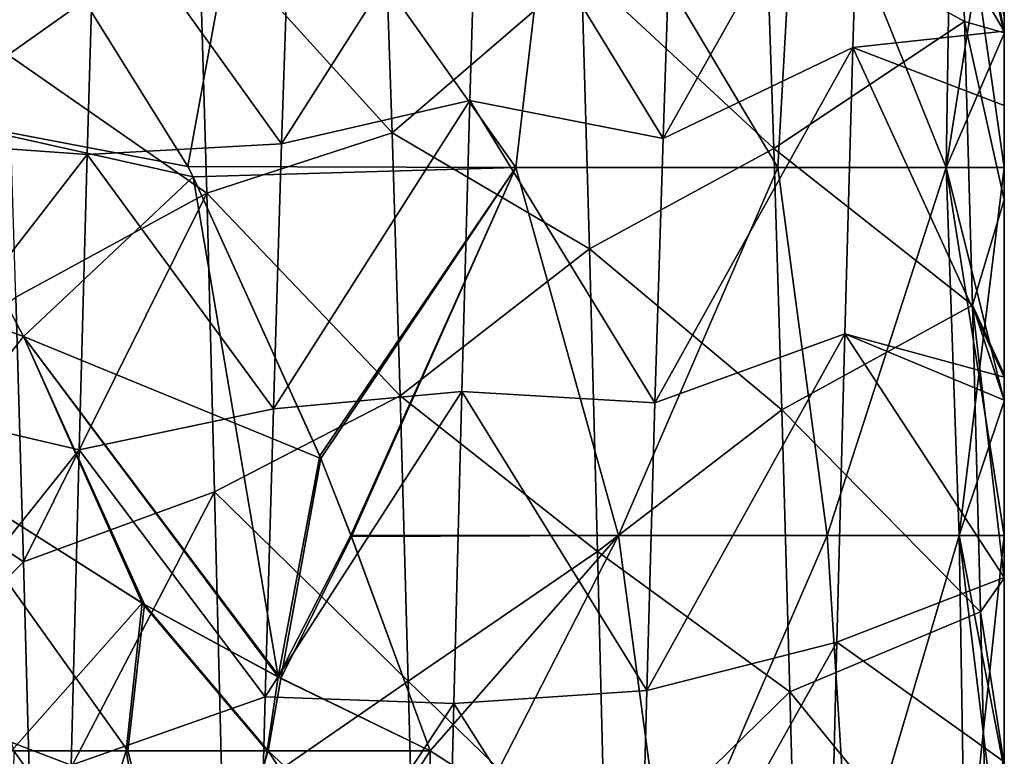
# Model space of a CAD drawing. Header units: inches. Extents: x -4.75 to 4.5, y 0 to 1.88.
# Tile 453 of 462: x 4.28 to 4.5, y 1.12 to 1.28. Entities that reach past the tile are written whole.
import ezdxf

# ---------------------------------------------------------------- set-up
doc = ezdxf.new("R2010")
doc.units = ezdxf.units.IN
doc.header["$LTSCALE"] = 101.851852
doc.header["$MEASUREMENT"] = 0
for name, color, linetype in [('111', 7, 'CONTINUOUS'), ('124', 7, 'CONTINUOUS'), ('135', 7, 'CONTINUOUS'), ('136', 7, 'CONTINUOUS'), ('142', 7, 'CONTINUOUS'), ('143', 7, 'CONTINUOUS'), ('3', 7, 'CONTINUOUS'), ('36', 7, 'CONTINUOUS'), ('37', 7, 'CONTINUOUS'), ('59', 7, 'CONTINUOUS'), ('60', 7, 'CONTINUOUS'), ('78', 7, 'CONTINUOUS'), ('79', 7, 'CONTINUOUS'), ('81', 7, 'CONTINUOUS')]:
    doc.layers.add(name, color=color, linetype=linetype)

msp = doc.modelspace()

# ---------------------------------------------------------------- linework, layer by layer
at = {"layer": '111', "color": 13, "linetype": 'Continuous', "true_color": 0xd67263}
for points in [[(4.28258, 1.125, 1.30648), (4.30746, 1.125, 1.2714), (4.2628, 1.1875, 1.30754), (4.28258, 1.125, 1.30648)], [(4.2628, 1.1875, 1.30754), (4.30746, 1.125, 1.2714), (4.31107, 1.15686, 1.26107), (4.2628, 1.1875, 1.30754)], [(4.30746, 1.125, 1.2714), (4.33796, 1.125, 1.24112), (4.31107, 1.15686, 1.26107), (4.30746, 1.125, 1.2714)], [(4.31107, 1.15686, 1.26107), (4.33796, 1.125, 1.24112), (4.34075, 1.14079, 1.23754), (4.31107, 1.15686, 1.26107)], [(4.33796, 1.125, 1.24112), (4.3732, 1.125, 1.21651), (4.34075, 1.14079, 1.23754), (4.33796, 1.125, 1.24112)]]:
    msp.add_3dface(points, dxfattribs=at)
at = {"layer": '124', "color": 13, "linetype": 'Continuous', "true_color": 0xd67263}
for points in [[(4.28212, 1.125, -1.30727), (4.2628, 1.1875, -1.30754), (4.31057, 1.15714, -1.2615), (4.28212, 1.125, -1.30727)], [(4.30708, 1.125, -1.27184), (4.28212, 1.125, -1.30727), (4.31057, 1.15714, -1.2615), (4.30708, 1.125, -1.27184)], [(4.33777, 1.125, -1.24127), (4.30708, 1.125, -1.27184), (4.31057, 1.15714, -1.2615), (4.33777, 1.125, -1.24127)], [(4.34012, 1.14111, -1.23799), (4.33777, 1.125, -1.24127), (4.31057, 1.15714, -1.2615), (4.34012, 1.14111, -1.23799)], [(4.3732, 1.125, -1.21651), (4.33777, 1.125, -1.24127), (4.34012, 1.14111, -1.23799), (4.3732, 1.125, -1.21651)]]:
    msp.add_3dface(points, dxfattribs=at)
at = {"layer": '135', "color": 13, "linetype": 'Continuous', "true_color": 0xd67263}
for points in [[(4.32162, 1.25, -1.23898), (4.34012, 1.14111, -1.23799), (4.28472, 1.21521, -1.26361), (4.32162, 1.25, -1.23898)], [(4.32162, 1.25, -1.23898), (4.34922, 1.18923, -1.22868), (4.34012, 1.14111, -1.23799), (4.32162, 1.25, -1.23898)], [(4.31057, 1.15714, -1.2615), (4.2628, 1.1875, -1.30754), (4.28472, 1.21521, -1.26361), (4.31057, 1.15714, -1.2615)], [(4.34012, 1.14111, -1.23799), (4.31057, 1.15714, -1.2615), (4.28472, 1.21521, -1.26361), (4.34012, 1.14111, -1.23799)], [(4.34922, 1.18923, -1.22868), (4.35599, 1.17197, -1.22557), (4.34012, 1.14111, -1.23799), (4.34922, 1.18923, -1.22868)], [(4.35599, 1.17197, -1.22557), (4.3732, 1.125, -1.21651), (4.34012, 1.14111, -1.23799), (4.35599, 1.17197, -1.22557)]]:
    msp.add_3dface(points, dxfattribs=at)
at = {"layer": '136', "color": 13, "linetype": 'Continuous', "true_color": 0xd67263}
for points in [[(4.28977, 1.30154, -1.24652), (4.25903, 1.2639, -1.2623), (4.22102, 1.2933, -1.26458), (4.28977, 1.30154, -1.24652)], [(4.28977, 1.30154, -1.24652), (4.32045, 1.25225, -1.23933), (4.25903, 1.2639, -1.2623), (4.28977, 1.30154, -1.24652)], [(4.25903, 1.2639, -1.2623), (4.28472, 1.21521, -1.26361), (4.23686, 1.2329, -1.29575), (4.25903, 1.2639, -1.2623)], [(4.32045, 1.25225, -1.23933), (4.32162, 1.25, -1.23898), (4.25903, 1.2639, -1.2623), (4.32045, 1.25225, -1.23933)], [(4.32162, 1.25, -1.23898), (4.28472, 1.21521, -1.26361), (4.25903, 1.2639, -1.2623), (4.32162, 1.25, -1.23898)], [(4.28472, 1.21521, -1.26361), (4.2628, 1.1875, -1.30754), (4.23686, 1.2329, -1.29575), (4.28472, 1.21521, -1.26361)]]:
    msp.add_3dface(points, dxfattribs=at)
at = {"layer": '142', "color": 13, "linetype": 'Continuous', "true_color": 0xd67263}
for points in [[(4.34944, 1.18868, 1.22858), (4.32162, 1.25, 1.23898), (4.28472, 1.21521, 1.26361), (4.34944, 1.18868, 1.22858)], [(4.2628, 1.1875, 1.30754), (4.31107, 1.15686, 1.26107), (4.28472, 1.21521, 1.26361), (4.2628, 1.1875, 1.30754)], [(4.34075, 1.14079, 1.23754), (4.34944, 1.18868, 1.22858), (4.28472, 1.21521, 1.26361), (4.34075, 1.14079, 1.23754)], [(4.31107, 1.15686, 1.26107), (4.34075, 1.14079, 1.23754), (4.28472, 1.21521, 1.26361), (4.31107, 1.15686, 1.26107)], [(4.3561, 1.17166, 1.22551), (4.34944, 1.18868, 1.22858), (4.34075, 1.14079, 1.23754), (4.3561, 1.17166, 1.22551)], [(4.3732, 1.125, 1.21651), (4.3561, 1.17166, 1.22551), (4.34075, 1.14079, 1.23754), (4.3732, 1.125, 1.21651)]]:
    msp.add_3dface(points, dxfattribs=at)
at = {"layer": '143', "color": 13, "linetype": 'Continuous', "true_color": 0xd67263}
for points in [[(4.28979, 1.3015, 1.24652), (4.22102, 1.2933, 1.26458), (4.25904, 1.26392, 1.26229), (4.28979, 1.3015, 1.24652)], [(4.32046, 1.25224, 1.23933), (4.28979, 1.3015, 1.24652), (4.25904, 1.26392, 1.26229), (4.32046, 1.25224, 1.23933)], [(4.25904, 1.26392, 1.26229), (4.23687, 1.23291, 1.29574), (4.28472, 1.21521, 1.26361), (4.25904, 1.26392, 1.26229)], [(4.32162, 1.25, 1.23898), (4.32046, 1.25224, 1.23933), (4.25904, 1.26392, 1.26229), (4.32162, 1.25, 1.23898)], [(4.32162, 1.25, 1.23898), (4.25904, 1.26392, 1.26229), (4.28472, 1.21521, 1.26361), (4.32162, 1.25, 1.23898)], [(4.23687, 1.23291, 1.29574), (4.2628, 1.1875, 1.30754), (4.28472, 1.21521, 1.26361), (4.23687, 1.23291, 1.29574)]]:
    msp.add_3dface(points, dxfattribs=at)
at = {"layer": '3', "color": 13, "linetype": 'Continuous', "true_color": 0xd67263}
for points in [[(4.4982, 1.36128, -0.92026), (4.4982, 1.36128, -0.84052), (4.4982, 1.2812, -0.92015), (4.4982, 1.36128, -0.92026)], [(4.4982, 1.3321, -1), (4.4982, 1.36128, -0.92026), (4.4982, 1.2812, -1), (4.4982, 1.3321, -1)], [(4.4982, 1.2812, -1), (4.4982, 1.36128, -0.92026), (4.4982, 1.2812, -0.92015), (4.4982, 1.2812, -1)], [(4.4982, 1.36128, -0.84052), (4.4982, 1.36128, -0.76077), (4.4982, 1.2812, -0.84031), (4.4982, 1.36128, -0.84052)], [(4.4982, 1.2812, -0.92015), (4.4982, 1.36128, -0.84052), (4.4982, 1.2812, -0.84031), (4.4982, 1.2812, -0.92015)], [(4.4982, 1.36128, -0.76077), (4.4982, 1.36128, -0.68103), (4.4982, 1.2812, -0.76046), (4.4982, 1.36128, -0.76077)], [(4.4982, 1.2812, -0.84031), (4.4982, 1.36128, -0.76077), (4.4982, 1.2812, -0.76046), (4.4982, 1.2812, -0.84031)], [(4.4982, 1.36128, -0.68103), (4.4982, 1.36128, -0.60129), (4.4982, 1.2812, -0.68061), (4.4982, 1.36128, -0.68103)], [(4.4982, 1.2812, -0.76046), (4.4982, 1.36128, -0.68103), (4.4982, 1.2812, -0.68061), (4.4982, 1.2812, -0.76046)], [(4.4982, 1.36128, -0.60129), (4.4982, 1.36128, -0.52155), (4.4982, 1.2812, -0.60077), (4.4982, 1.36128, -0.60129)], [(4.4982, 1.2812, -0.68061), (4.4982, 1.36128, -0.60129), (4.4982, 1.2812, -0.60077), (4.4982, 1.2812, -0.68061)], [(4.4982, 1.36128, -0.52155), (4.4982, 1.36128, -0.4418), (4.4982, 1.2812, -0.52092), (4.4982, 1.36128, -0.52155)], [(4.4982, 1.2812, -0.60077), (4.4982, 1.36128, -0.52155), (4.4982, 1.2812, -0.52092), (4.4982, 1.2812, -0.60077)], [(4.4982, 1.36128, -0.4418), (4.4982, 1.36128, -0.36206), (4.4982, 1.2812, -0.44107), (4.4982, 1.36128, -0.4418)], [(4.4982, 1.2812, -0.52092), (4.4982, 1.36128, -0.4418), (4.4982, 1.2812, -0.44107), (4.4982, 1.2812, -0.52092)], [(4.4982, 1.36128, -0.36206), (4.4982, 1.36128, -0.28232), (4.4982, 1.2812, -0.36123), (4.4982, 1.36128, -0.36206)], [(4.4982, 1.2812, -0.44107), (4.4982, 1.36128, -0.36206), (4.4982, 1.2812, -0.36123), (4.4982, 1.2812, -0.44107)], [(4.4982, 1.2812, -0.36123), (4.4982, 1.36128, -0.28232), (4.4982, 1.28171, -0.2822), (4.4982, 1.2812, -0.36123)], [(4.4982, 1.28171, -0.2822), (4.4982, 1.36128, -0.28232), (4.4982, 1.3195, -0.24884), (4.4982, 1.28171, -0.2822)], [(4.4982, 1.36128, 0.63052), (4.4982, 1.36128, 0.70442), (4.4982, 1.2812, 0.63663), (4.4982, 1.36128, 0.63052)], [(4.4982, 1.28457, 0.5616), (4.4982, 1.36128, 0.63052), (4.4982, 1.28134, 0.56429), (4.4982, 1.28457, 0.5616)], [(4.4982, 1.28134, 0.56429), (4.4982, 1.36128, 0.63052), (4.4982, 1.2812, 0.63663), (4.4982, 1.28134, 0.56429)], [(4.4982, 1.36128, 0.70442), (4.4982, 1.36128, 0.77831), (4.4982, 1.2812, 0.70931), (4.4982, 1.36128, 0.70442)], [(4.4982, 1.2812, 0.63663), (4.4982, 1.36128, 0.70442), (4.4982, 1.2812, 0.70931), (4.4982, 1.2812, 0.63663)], [(4.4982, 1.36128, 0.77831), (4.4982, 1.36128, 0.85221), (4.4982, 1.2812, 0.78198), (4.4982, 1.36128, 0.77831)], [(4.4982, 1.2812, 0.70931), (4.4982, 1.36128, 0.77831), (4.4982, 1.2812, 0.78198), (4.4982, 1.2812, 0.70931)], [(4.4982, 1.36128, 0.85221), (4.4982, 1.36128, 0.9261), (4.4982, 1.2812, 0.85465), (4.4982, 1.36128, 0.85221)], [(4.4982, 1.2812, 0.78198), (4.4982, 1.36128, 0.85221), (4.4982, 1.2812, 0.85465), (4.4982, 1.2812, 0.78198)], [(4.4982, 1.36128, 0.9261), (4.4982, 1.36128, 1), (4.4982, 1.2812, 0.92733), (4.4982, 1.36128, 0.9261)], [(4.4982, 1.2812, 0.85465), (4.4982, 1.36128, 0.9261), (4.4982, 1.2812, 0.92733), (4.4982, 1.2812, 0.85465)], [(4.4982, 1.36128, 1), (4.4982, 1.3321, 1), (4.4982, 1.2812, 0.92733), (4.4982, 1.36128, 1)], [(4.4982, 1.2812, 0.92733), (4.4982, 1.3321, 1), (4.4982, 1.2812, 1), (4.4982, 1.2812, 0.92733)], [(4.4982, 1.2812, -0.36123), (4.4982, 1.28171, -0.2822), (4.4982, 1.2655, -0.29472), (4.4982, 1.2812, -0.36123)], [(4.4982, 1.28134, 0.56429), (4.4982, 1.2812, 0.63663), (4.4982, 1.24496, 0.59178), (4.4982, 1.28134, 0.56429)], [(4.4982, 1.2812, -1), (4.4982, 1.2812, -0.92015), (4.4982, 1.25202, -1), (4.4982, 1.2812, -1)], [(4.4982, 1.2812, -0.92015), (4.4982, 1.2812, -0.84031), (4.4982, 1.20112, -0.85217), (4.4982, 1.2812, -0.92015)], [(4.4982, 1.25202, -1), (4.4982, 1.2812, -0.92015), (4.4982, 1.20112, -1), (4.4982, 1.25202, -1)], [(4.4982, 1.20112, -1), (4.4982, 1.2812, -0.92015), (4.4982, 1.20112, -0.92609), (4.4982, 1.20112, -1)], [(4.4982, 1.20112, -0.92609), (4.4982, 1.2812, -0.92015), (4.4982, 1.20112, -0.85217), (4.4982, 1.20112, -0.92609)], [(4.4982, 1.2812, -0.84031), (4.4982, 1.2812, -0.76046), (4.4982, 1.20112, -0.77826), (4.4982, 1.2812, -0.84031)], [(4.4982, 1.20112, -0.85217), (4.4982, 1.2812, -0.84031), (4.4982, 1.20112, -0.77826), (4.4982, 1.20112, -0.85217)], [(4.4982, 1.2812, -0.76046), (4.4982, 1.2812, -0.68061), (4.4982, 1.20112, -0.70434), (4.4982, 1.2812, -0.76046)], [(4.4982, 1.20112, -0.77826), (4.4982, 1.2812, -0.76046), (4.4982, 1.20112, -0.70434), (4.4982, 1.20112, -0.77826)], [(4.4982, 1.2812, -0.68061), (4.4982, 1.2812, -0.60077), (4.4982, 1.20112, -0.63043), (4.4982, 1.2812, -0.68061)], [(4.4982, 1.20112, -0.70434), (4.4982, 1.2812, -0.68061), (4.4982, 1.20112, -0.63043), (4.4982, 1.20112, -0.70434)], [(4.4982, 1.2812, -0.60077), (4.4982, 1.2812, -0.52092), (4.4982, 1.20112, -0.55651), (4.4982, 1.2812, -0.60077)], [(4.4982, 1.20112, -0.63043), (4.4982, 1.2812, -0.60077), (4.4982, 1.20112, -0.55651), (4.4982, 1.20112, -0.63043)], [(4.4982, 1.2812, -0.52092), (4.4982, 1.2812, -0.44107), (4.4982, 1.20112, -0.4826), (4.4982, 1.2812, -0.52092)], [(4.4982, 1.20112, -0.55651), (4.4982, 1.2812, -0.52092), (4.4982, 1.20112, -0.4826), (4.4982, 1.20112, -0.55651)], [(4.4982, 1.2812, -0.44107), (4.4982, 1.2812, -0.36123), (4.4982, 1.20112, -0.40868), (4.4982, 1.2812, -0.44107)], [(4.4982, 1.20112, -0.4826), (4.4982, 1.2812, -0.44107), (4.4982, 1.20112, -0.40868), (4.4982, 1.20112, -0.4826)], [(4.4982, 1.20112, -0.40868), (4.4982, 1.2812, -0.36123), (4.4982, 1.2014, -0.33543), (4.4982, 1.20112, -0.40868)], [(4.4982, 1.2014, -0.33543), (4.4982, 1.2812, -0.36123), (4.4982, 1.2064, -0.3327), (4.4982, 1.2014, -0.33543)], [(4.4982, 1.2064, -0.3327), (4.4982, 1.2812, -0.36123), (4.4982, 1.2655, -0.29472), (4.4982, 1.2064, -0.3327)], [(4.4982, 1.2812, 0.63663), (4.4982, 1.2812, 0.70931), (4.4982, 1.20112, 0.695), (4.4982, 1.2812, 0.63663)], [(4.4982, 1.24496, 0.59178), (4.4982, 1.2812, 0.63663), (4.4982, 1.20698, 0.61598), (4.4982, 1.24496, 0.59178)], [(4.4982, 1.20698, 0.61598), (4.4982, 1.2812, 0.63663), (4.4982, 1.20137, 0.6192), (4.4982, 1.20698, 0.61598)], [(4.4982, 1.20137, 0.6192), (4.4982, 1.2812, 0.63663), (4.4982, 1.20112, 0.695), (4.4982, 1.20137, 0.6192)], [(4.4982, 1.2812, 0.70931), (4.4982, 1.2812, 0.78198), (4.4982, 1.20112, 0.77125), (4.4982, 1.2812, 0.70931)], [(4.4982, 1.20112, 0.695), (4.4982, 1.2812, 0.70931), (4.4982, 1.20112, 0.77125), (4.4982, 1.20112, 0.695)], [(4.4982, 1.2812, 0.78198), (4.4982, 1.2812, 0.85465), (4.4982, 1.20112, 0.8475), (4.4982, 1.2812, 0.78198)], [(4.4982, 1.20112, 0.77125), (4.4982, 1.2812, 0.78198), (4.4982, 1.20112, 0.8475), (4.4982, 1.20112, 0.77125)], [(4.4982, 1.2812, 0.85465), (4.4982, 1.2812, 0.92733), (4.4982, 1.20112, 0.92375), (4.4982, 1.2812, 0.85465)], [(4.4982, 1.20112, 0.8475), (4.4982, 1.2812, 0.85465), (4.4982, 1.20112, 0.92375), (4.4982, 1.20112, 0.8475)], [(4.4982, 1.2812, 0.92733), (4.4982, 1.2812, 1), (4.4982, 1.20112, 0.92375), (4.4982, 1.2812, 0.92733)], [(4.4982, 1.2812, 1), (4.4982, 1.25202, 1), (4.4982, 1.20112, 0.92375), (4.4982, 1.2812, 1)], [(4.4982, 1.20112, 0.92375), (4.4982, 1.25202, 1), (4.4982, 1.20112, 1), (4.4982, 1.20112, 0.92375)], [(4.4982, 1.20112, -0.40868), (4.4982, 1.2014, -0.33543), (4.4982, 1.16278, -0.35428), (4.4982, 1.20112, -0.40868)], [(4.4982, 1.20137, 0.6192), (4.4982, 1.20112, 0.695), (4.4982, 1.1626, 0.63917), (4.4982, 1.20137, 0.6192)], [(4.4982, 1.20112, -1), (4.4982, 1.20112, -0.92609), (4.4982, 1.17194, -1), (4.4982, 1.20112, -1)], [(4.4982, 1.20112, -0.92609), (4.4982, 1.20112, -0.85217), (4.4982, 1.12104, -0.92075), (4.4982, 1.20112, -0.92609)], [(4.4982, 1.17194, -1), (4.4982, 1.20112, -0.92609), (4.4982, 1.12104, -1), (4.4982, 1.17194, -1)], [(4.4982, 1.12104, -1), (4.4982, 1.20112, -0.92609), (4.4982, 1.12104, -0.92075), (4.4982, 1.12104, -1)], [(4.4982, 1.20112, -0.85217), (4.4982, 1.20112, -0.77826), (4.4982, 1.12104, -0.84151), (4.4982, 1.20112, -0.85217)], [(4.4982, 1.12104, -0.92075), (4.4982, 1.20112, -0.85217), (4.4982, 1.12104, -0.84151), (4.4982, 1.12104, -0.92075)], [(4.4982, 1.20112, -0.77826), (4.4982, 1.20112, -0.70434), (4.4982, 1.12104, -0.76226), (4.4982, 1.20112, -0.77826)], [(4.4982, 1.12104, -0.84151), (4.4982, 1.20112, -0.77826), (4.4982, 1.12104, -0.76226), (4.4982, 1.12104, -0.84151)], [(4.4982, 1.20112, -0.70434), (4.4982, 1.20112, -0.63043), (4.4982, 1.12104, -0.68301), (4.4982, 1.20112, -0.70434)], [(4.4982, 1.12104, -0.76226), (4.4982, 1.20112, -0.70434), (4.4982, 1.12104, -0.68301), (4.4982, 1.12104, -0.76226)], [(4.4982, 1.20112, -0.63043), (4.4982, 1.20112, -0.55651), (4.4982, 1.12104, -0.60377), (4.4982, 1.20112, -0.63043)], [(4.4982, 1.12104, -0.68301), (4.4982, 1.20112, -0.63043), (4.4982, 1.12104, -0.60377), (4.4982, 1.12104, -0.68301)], [(4.4982, 1.20112, -0.55651), (4.4982, 1.20112, -0.4826), (4.4982, 1.12104, -0.52452), (4.4982, 1.20112, -0.55651)], [(4.4982, 1.12104, -0.60377), (4.4982, 1.20112, -0.55651), (4.4982, 1.12104, -0.52452), (4.4982, 1.12104, -0.60377)], [(4.4982, 1.20112, -0.4826), (4.4982, 1.20112, -0.40868), (4.4982, 1.12104, -0.44528), (4.4982, 1.20112, -0.4826)], [(4.4982, 1.12104, -0.52452), (4.4982, 1.20112, -0.4826), (4.4982, 1.12104, -0.44528), (4.4982, 1.12104, -0.52452)], [(4.4982, 1.12104, -0.44528), (4.4982, 1.20112, -0.40868), (4.4982, 1.12266, -0.36991), (4.4982, 1.12104, -0.44528)], [(4.4982, 1.12266, -0.36991), (4.4982, 1.20112, -0.40868), (4.4982, 1.16278, -0.35428), (4.4982, 1.12266, -0.36991)], [(4.4982, 1.20112, 0.695), (4.4982, 1.20112, 0.77125), (4.4982, 1.12104, 0.7252), (4.4982, 1.20112, 0.695)], [(4.4982, 1.1626, 0.63917), (4.4982, 1.20112, 0.695), (4.4982, 1.12204, 0.65622), (4.4982, 1.1626, 0.63917)], [(4.4982, 1.12204, 0.65622), (4.4982, 1.20112, 0.695), (4.4982, 1.12104, 0.7252), (4.4982, 1.12204, 0.65622)], [(4.4982, 1.20112, 0.77125), (4.4982, 1.20112, 0.8475), (4.4982, 1.12104, 0.7939), (4.4982, 1.20112, 0.77125)], [(4.4982, 1.12104, 0.7252), (4.4982, 1.20112, 0.77125), (4.4982, 1.12104, 0.7939), (4.4982, 1.12104, 0.7252)], [(4.4982, 1.20112, 0.8475), (4.4982, 1.20112, 0.92375), (4.4982, 1.12104, 0.8626), (4.4982, 1.20112, 0.8475)], [(4.4982, 1.12104, 0.7939), (4.4982, 1.20112, 0.8475), (4.4982, 1.12104, 0.8626), (4.4982, 1.12104, 0.7939)], [(4.4982, 1.20112, 0.92375), (4.4982, 1.20112, 1), (4.4982, 1.12104, 0.9313), (4.4982, 1.20112, 0.92375)], [(4.4982, 1.12104, 0.8626), (4.4982, 1.20112, 0.92375), (4.4982, 1.12104, 0.9313), (4.4982, 1.12104, 0.8626)], [(4.4982, 1.20112, 1), (4.4982, 1.17194, 1), (4.4982, 1.12104, 0.9313), (4.4982, 1.20112, 1)], [(4.4982, 1.12104, 0.9313), (4.4982, 1.17194, 1), (4.4982, 1.12104, 1), (4.4982, 1.12104, 0.9313)]]:
    msp.add_3dface(points, dxfattribs=at)
at = {"layer": '36', "color": 13, "linetype": 'Continuous', "true_color": 0xd67263}
for points in [[(4.32046, 1.25224, 1.23933), (4.33507, 1.3321, 1.23442), (4.28979, 1.3015, 1.24652), (4.32046, 1.25224, 1.23933)], [(4.32046, 1.25224, 1.23933), (4.3919, 1.25202, 1.20457), (4.33507, 1.3321, 1.23442), (4.32046, 1.25224, 1.23933)], [(4.3919, 1.25202, 1.20457), (4.40125, 1.3321, 1.19767), (4.33507, 1.3321, 1.23442), (4.3919, 1.25202, 1.20457)], [(4.3919, 1.25202, 1.20457), (4.44888, 1.25202, 1.14909), (4.40125, 1.3321, 1.19767), (4.3919, 1.25202, 1.20457)], [(4.44888, 1.25202, 1.14909), (4.4534, 1.3321, 1.1428), (4.40125, 1.3321, 1.19767), (4.44888, 1.25202, 1.14909)], [(4.44888, 1.25202, 1.14909), (4.48555, 1.25202, 1.07852), (4.4534, 1.3321, 1.1428), (4.44888, 1.25202, 1.14909)], [(4.48555, 1.25202, 1.07852), (4.48674, 1.3321, 1.07483), (4.4534, 1.3321, 1.1428), (4.48555, 1.25202, 1.07852)], [(4.48555, 1.25202, 1.07852), (4.4982, 1.25202, 1), (4.48674, 1.3321, 1.07483), (4.48555, 1.25202, 1.07852)], [(4.4982, 1.2812, 1), (4.4982, 1.3321, 1), (4.48674, 1.3321, 1.07483), (4.4982, 1.2812, 1)], [(4.4982, 1.25202, 1), (4.4982, 1.2812, 1), (4.48674, 1.3321, 1.07483), (4.4982, 1.25202, 1)], [(4.32046, 1.25224, 1.23933), (4.32162, 1.25, 1.23898), (4.3919, 1.25202, 1.20457), (4.32046, 1.25224, 1.23933)], [(4.3919, 1.25202, 1.20457), (4.32162, 1.25, 1.23898), (4.34944, 1.18868, 1.22858), (4.3919, 1.25202, 1.20457)], [(4.3561, 1.17166, 1.22551), (4.3919, 1.25202, 1.20457), (4.34944, 1.18868, 1.22858), (4.3561, 1.17166, 1.22551)], [(4.3561, 1.17166, 1.22551), (4.41425, 1.17194, 1.18689), (4.3919, 1.25202, 1.20457), (4.3561, 1.17166, 1.22551)], [(4.3919, 1.25202, 1.20457), (4.41425, 1.17194, 1.18689), (4.44888, 1.25202, 1.14909), (4.3919, 1.25202, 1.20457)], [(4.41425, 1.17194, 1.18689), (4.45962, 1.17194, 1.13341), (4.44888, 1.25202, 1.14909), (4.41425, 1.17194, 1.18689)], [(4.44888, 1.25202, 1.14909), (4.45962, 1.17194, 1.13341), (4.48555, 1.25202, 1.07852), (4.44888, 1.25202, 1.14909)], [(4.45962, 1.17194, 1.13341), (4.48836, 1.17194, 1.06944), (4.48555, 1.25202, 1.07852), (4.45962, 1.17194, 1.13341)], [(4.4982, 1.20112, 1), (4.4982, 1.25202, 1), (4.48555, 1.25202, 1.07852), (4.4982, 1.20112, 1)], [(4.4982, 1.17194, 1), (4.4982, 1.20112, 1), (4.48555, 1.25202, 1.07852), (4.4982, 1.17194, 1)], [(4.48836, 1.17194, 1.06944), (4.4982, 1.17194, 1), (4.48555, 1.25202, 1.07852), (4.48836, 1.17194, 1.06944)], [(4.3561, 1.17166, 1.22551), (4.3732, 1.125, 1.21651), (4.41425, 1.17194, 1.18689), (4.3561, 1.17166, 1.22551)], [(4.3732, 1.125, 1.21651), (4.42497, 1.09186, 1.17678), (4.41425, 1.17194, 1.18689), (4.3732, 1.125, 1.21651)], [(4.41425, 1.17194, 1.18689), (4.42497, 1.09186, 1.17678), (4.45962, 1.17194, 1.13341), (4.41425, 1.17194, 1.18689)], [(4.42497, 1.09186, 1.17678), (4.4647, 1.09186, 1.125), (4.45962, 1.17194, 1.13341), (4.42497, 1.09186, 1.17678)], [(4.45962, 1.17194, 1.13341), (4.4647, 1.09186, 1.125), (4.48836, 1.17194, 1.06944), (4.45962, 1.17194, 1.13341)], [(4.4647, 1.09186, 1.125), (4.48968, 1.09186, 1.0647), (4.48836, 1.17194, 1.06944), (4.4647, 1.09186, 1.125)], [(4.4982, 1.12104, 1), (4.4982, 1.17194, 1), (4.48836, 1.17194, 1.06944), (4.4982, 1.12104, 1)], [(4.4982, 1.09186, 1), (4.4982, 1.12104, 1), (4.48836, 1.17194, 1.06944), (4.4982, 1.09186, 1)], [(4.48968, 1.09186, 1.0647), (4.4982, 1.09186, 1), (4.48836, 1.17194, 1.06944), (4.48968, 1.09186, 1.0647)], [(4.3732, 1.09186, 1.21651), (4.42497, 1.09186, 1.17678), (4.3732, 1.125, 1.21651), (4.3732, 1.09186, 1.21651)]]:
    msp.add_3dface(points, dxfattribs=at)
at = {"layer": '37', "color": 13, "linetype": 'Continuous', "true_color": 0xd67263}
for points in [[(4.32045, 1.25225, -1.23933), (4.28977, 1.30154, -1.24652), (4.33508, 1.3321, -1.23442), (4.32045, 1.25225, -1.23933)], [(4.3919, 1.25202, -1.20457), (4.32045, 1.25225, -1.23933), (4.33508, 1.3321, -1.23442), (4.3919, 1.25202, -1.20457)], [(4.40126, 1.3321, -1.19767), (4.3919, 1.25202, -1.20457), (4.33508, 1.3321, -1.23442), (4.40126, 1.3321, -1.19767)], [(4.44888, 1.25202, -1.14909), (4.3919, 1.25202, -1.20457), (4.40126, 1.3321, -1.19767), (4.44888, 1.25202, -1.14909)], [(4.45341, 1.3321, -1.14279), (4.44888, 1.25202, -1.14909), (4.40126, 1.3321, -1.19767), (4.45341, 1.3321, -1.14279)], [(4.48555, 1.25202, -1.07852), (4.44888, 1.25202, -1.14909), (4.45341, 1.3321, -1.14279), (4.48555, 1.25202, -1.07852)], [(4.48674, 1.3321, -1.07483), (4.48555, 1.25202, -1.07852), (4.45341, 1.3321, -1.14279), (4.48674, 1.3321, -1.07483)], [(4.4982, 1.3321, -1), (4.4982, 1.2812, -1), (4.48555, 1.25202, -1.07852), (4.4982, 1.3321, -1)], [(4.4982, 1.3321, -1), (4.48555, 1.25202, -1.07852), (4.48674, 1.3321, -1.07483), (4.4982, 1.3321, -1)], [(4.4982, 1.2812, -1), (4.4982, 1.25202, -1), (4.48555, 1.25202, -1.07852), (4.4982, 1.2812, -1)], [(4.3919, 1.25202, -1.20457), (4.32162, 1.25, -1.23898), (4.32045, 1.25225, -1.23933), (4.3919, 1.25202, -1.20457)], [(4.34922, 1.18923, -1.22868), (4.32162, 1.25, -1.23898), (4.3919, 1.25202, -1.20457), (4.34922, 1.18923, -1.22868)], [(4.35599, 1.17197, -1.22557), (4.34922, 1.18923, -1.22868), (4.3919, 1.25202, -1.20457), (4.35599, 1.17197, -1.22557)], [(4.41424, 1.17194, -1.18689), (4.35599, 1.17197, -1.22557), (4.3919, 1.25202, -1.20457), (4.41424, 1.17194, -1.18689)], [(4.44888, 1.25202, -1.14909), (4.41424, 1.17194, -1.18689), (4.3919, 1.25202, -1.20457), (4.44888, 1.25202, -1.14909)], [(4.45962, 1.17194, -1.13342), (4.41424, 1.17194, -1.18689), (4.44888, 1.25202, -1.14909), (4.45962, 1.17194, -1.13342)], [(4.48555, 1.25202, -1.07852), (4.45962, 1.17194, -1.13342), (4.44888, 1.25202, -1.14909), (4.48555, 1.25202, -1.07852)], [(4.48836, 1.17194, -1.06944), (4.45962, 1.17194, -1.13342), (4.48555, 1.25202, -1.07852), (4.48836, 1.17194, -1.06944)], [(4.4982, 1.25202, -1), (4.48836, 1.17194, -1.06944), (4.48555, 1.25202, -1.07852), (4.4982, 1.25202, -1)], [(4.4982, 1.25202, -1), (4.4982, 1.20112, -1), (4.48836, 1.17194, -1.06944), (4.4982, 1.25202, -1)], [(4.4982, 1.20112, -1), (4.4982, 1.17194, -1), (4.48836, 1.17194, -1.06944), (4.4982, 1.20112, -1)], [(4.35599, 1.17197, -1.22557), (4.41424, 1.17194, -1.18689), (4.3732, 1.125, -1.21651), (4.35599, 1.17197, -1.22557)], [(4.3732, 1.125, -1.21651), (4.41424, 1.17194, -1.18689), (4.3732, 1.09186, -1.21651), (4.3732, 1.125, -1.21651)], [(4.3732, 1.09186, -1.21651), (4.41424, 1.17194, -1.18689), (4.42497, 1.09186, -1.17678), (4.3732, 1.09186, -1.21651)], [(4.41424, 1.17194, -1.18689), (4.45962, 1.17194, -1.13342), (4.42497, 1.09186, -1.17678), (4.41424, 1.17194, -1.18689)], [(4.42497, 1.09186, -1.17678), (4.45962, 1.17194, -1.13342), (4.4647, 1.09186, -1.125), (4.42497, 1.09186, -1.17678)], [(4.45962, 1.17194, -1.13342), (4.48836, 1.17194, -1.06944), (4.4647, 1.09186, -1.125), (4.45962, 1.17194, -1.13342)], [(4.4647, 1.09186, -1.125), (4.48836, 1.17194, -1.06944), (4.48968, 1.09186, -1.0647), (4.4647, 1.09186, -1.125)], [(4.48836, 1.17194, -1.06944), (4.4982, 1.17194, -1), (4.48968, 1.09186, -1.0647), (4.48836, 1.17194, -1.06944)], [(4.4982, 1.17194, -1), (4.4982, 1.12104, -1), (4.48968, 1.09186, -1.0647), (4.4982, 1.17194, -1)]]:
    msp.add_3dface(points, dxfattribs=at)
at = {"layer": '59', "color": 13, "linetype": 'Continuous', "true_color": 0xd67263}
for points in [[(4.28212, 1.125, -1.30727), (4.30708, 1.125, -1.27184), (4.28169, 1.045, -1.30801), (4.28212, 1.125, -1.30727)], [(4.28169, 1.045, -1.30801), (4.30708, 1.125, -1.27184), (4.32142, 1.045, -1.25624), (4.28169, 1.045, -1.30801)], [(4.30708, 1.125, -1.27184), (4.33777, 1.125, -1.24127), (4.32142, 1.045, -1.25624), (4.30708, 1.125, -1.27184)], [(4.3732, 1.125, -1.21651), (4.3732, 1.09186, -1.21651), (4.32142, 1.045, -1.25624), (4.3732, 1.125, -1.21651)], [(4.33777, 1.125, -1.24127), (4.3732, 1.125, -1.21651), (4.32142, 1.045, -1.25624), (4.33777, 1.125, -1.24127)]]:
    msp.add_3dface(points, dxfattribs=at)
at = {"layer": '60', "color": 13, "linetype": 'Continuous', "true_color": 0xd67263}
for points in [[(4.28169, 1.07024, 1.30801), (4.32142, 1.07024, 1.25624), (4.28258, 1.125, 1.30648), (4.28169, 1.07024, 1.30801)], [(4.28258, 1.125, 1.30648), (4.32142, 1.07024, 1.25624), (4.30746, 1.125, 1.2714), (4.28258, 1.125, 1.30648)], [(4.30746, 1.125, 1.2714), (4.32142, 1.07024, 1.25624), (4.33796, 1.125, 1.24112), (4.30746, 1.125, 1.2714)], [(4.32142, 1.07024, 1.25624), (4.3732, 1.07024, 1.21651), (4.33796, 1.125, 1.24112), (4.32142, 1.07024, 1.25624)], [(4.3732, 1.07024, 1.21651), (4.3732, 1.09186, 1.21651), (4.33796, 1.125, 1.24112), (4.3732, 1.07024, 1.21651)], [(4.3732, 1.09186, 1.21651), (4.3732, 1.125, 1.21651), (4.33796, 1.125, 1.24112), (4.3732, 1.09186, 1.21651)]]:
    msp.add_3dface(points, dxfattribs=at)
at = {"layer": '78', "color": 13, "linetype": 'Continuous', "true_color": 0xd67263}
for points in [[(4.48952, 1.28385, 0.57392), (4.44632, 1.30768, 0.49516), (4.48778, 1.33969, 0.52466), (4.48952, 1.28385, 0.57392)], [(4.46521, 1.27816, -0.32826), (4.46695, 1.33462, -0.27971), (4.42391, 1.25834, -0.28866), (4.46521, 1.27816, -0.32826)], [(4.42391, 1.25834, -0.28866), (4.46695, 1.33462, -0.27971), (4.42563, 1.30933, -0.24351), (4.42391, 1.25834, -0.28866)], [(4.27975, 1.32325, 0.47891), (4.32285, 1.30605, 0.55588), (4.28139, 1.27653, 0.52389), (4.27975, 1.32325, 0.47891)], [(4.38188, 1.26661, -0.33671), (4.38361, 1.32428, -0.2896), (4.34088, 1.25721, -0.28953), (4.38188, 1.26661, -0.33671)], [(4.34088, 1.25721, -0.28953), (4.38361, 1.32428, -0.2896), (4.34259, 1.30832, -0.24452), (4.34088, 1.25721, -0.28953)], [(4.29854, 1.25486, -0.34486), (4.30028, 1.3137, -0.29922), (4.25789, 1.25775, -0.28911), (4.29854, 1.25486, -0.34486)], [(4.25789, 1.25775, -0.28911), (4.30028, 1.3137, -0.29922), (4.25961, 1.3088, -0.24403), (4.25789, 1.25775, -0.28911)], [(4.36322, 1.31043, 0.49239), (4.40618, 1.29507, 0.56504), (4.36494, 1.25958, 0.53769), (4.36322, 1.31043, 0.49239)], [(4.44805, 1.2562, 0.54031), (4.44632, 1.30768, 0.49516), (4.48952, 1.28385, 0.57392), (4.44805, 1.2562, 0.54031)], [(4.32285, 1.30605, 0.55588), (4.32459, 1.24641, 0.60046), (4.28139, 1.27653, 0.52389), (4.32285, 1.30605, 0.55588)], [(4.40618, 1.29507, 0.56504), (4.40792, 1.23432, 0.6081), (4.36494, 1.25958, 0.53769), (4.40618, 1.29507, 0.56504)], [(4.49125, 1.22203, 0.61544), (4.44805, 1.2562, 0.54031), (4.48952, 1.28385, 0.57392), (4.49125, 1.22203, 0.61544)], [(4.46347, 1.21582, -0.36899), (4.46521, 1.27816, -0.32826), (4.42216, 1.20076, -0.32749), (4.46347, 1.21582, -0.36899)], [(4.42216, 1.20076, -0.32749), (4.46521, 1.27816, -0.32826), (4.42391, 1.25834, -0.28866), (4.42216, 1.20076, -0.32749)], [(4.28139, 1.27653, 0.52389), (4.32459, 1.24641, 0.60046), (4.28305, 1.2238, 0.56327), (4.28139, 1.27653, 0.52389)], [(4.38014, 1.20327, -0.37586), (4.38188, 1.26661, -0.33671), (4.33912, 1.19947, -0.32824), (4.38014, 1.20327, -0.37586)], [(4.33912, 1.19947, -0.32824), (4.38188, 1.26661, -0.33671), (4.34088, 1.25721, -0.28953), (4.33912, 1.19947, -0.32824)], [(4.36494, 1.25958, 0.53769), (4.40792, 1.23432, 0.6081), (4.36669, 1.20233, 0.57657), (4.36494, 1.25958, 0.53769)], [(4.25614, 1.20008, -0.32788), (4.29854, 1.25486, -0.34486), (4.25789, 1.25775, -0.28911), (4.25614, 1.20008, -0.32788)], [(4.44978, 1.19926, 0.57836), (4.44805, 1.2562, 0.54031), (4.49125, 1.22203, 0.61544), (4.44978, 1.19926, 0.57836)], [(4.29681, 1.19055, -0.3824), (4.29854, 1.25486, -0.34486), (4.25614, 1.20008, -0.32788), (4.29681, 1.19055, -0.3824)], [(4.28305, 1.2238, 0.56327), (4.32459, 1.24641, 0.60046), (4.28472, 1.16621, 0.5959), (4.28305, 1.2238, 0.56327)], [(4.32459, 1.24641, 0.60046), (4.32632, 1.18144, 0.63684), (4.28472, 1.16621, 0.5959), (4.32459, 1.24641, 0.60046)], [(4.40792, 1.23432, 0.6081), (4.40965, 1.16845, 0.64283), (4.36669, 1.20233, 0.57657), (4.40792, 1.23432, 0.6081)], [(4.49299, 1.15531, 0.6485), (4.44978, 1.19926, 0.57836), (4.49125, 1.22203, 0.61544), (4.49299, 1.15531, 0.6485)], [(4.46174, 1.14869, -0.4012), (4.46347, 1.21582, -0.36899), (4.42039, 1.13817, -0.35851), (4.46174, 1.14869, -0.4012)], [(4.42039, 1.13817, -0.35851), (4.46347, 1.21582, -0.36899), (4.42216, 1.20076, -0.32749), (4.42039, 1.13817, -0.35851)], [(4.3784, 1.13534, -0.40636), (4.38014, 1.20327, -0.37586), (4.33735, 1.13675, -0.3591), (4.3784, 1.13534, -0.40636)], [(4.33735, 1.13675, -0.3591), (4.38014, 1.20327, -0.37586), (4.33912, 1.19947, -0.32824), (4.33735, 1.13675, -0.3591)], [(4.36669, 1.20233, 0.57657), (4.40965, 1.16845, 0.64283), (4.36844, 1.14022, 0.60765), (4.36669, 1.20233, 0.57657)], [(4.25437, 1.13742, -0.35882), (4.29681, 1.19055, -0.3824), (4.25614, 1.20008, -0.32788), (4.25437, 1.13742, -0.35882)], [(4.45151, 1.13784, 0.60865), (4.44978, 1.19926, 0.57836), (4.49299, 1.15531, 0.6485), (4.45151, 1.13784, 0.60865)], [(4.29507, 1.12187, -0.41119), (4.29681, 1.19055, -0.3824), (4.25437, 1.13742, -0.35882), (4.29507, 1.12187, -0.41119)], [(4.28472, 1.16621, 0.5959), (4.32632, 1.18144, 0.63684), (4.2864, 1.10472, 0.62107), (4.28472, 1.16621, 0.5959)], [(4.32632, 1.18144, 0.63684), (4.32806, 1.11226, 0.6644), (4.2864, 1.10472, 0.62107), (4.32632, 1.18144, 0.63684)], [(4.40965, 1.16845, 0.64283), (4.41139, 1.09859, 0.66863), (4.36844, 1.14022, 0.60765), (4.40965, 1.16845, 0.64283)], [(4.49472, 1.08483, 0.67253), (4.45151, 1.13784, 0.60865), (4.49299, 1.15531, 0.6485), (4.49472, 1.08483, 0.67253)], [(4.46, 1.07791, -0.42434), (4.46174, 1.14869, -0.4012), (4.41862, 1.07183, -0.38097), (4.46, 1.07791, -0.42434)], [(4.41862, 1.07183, -0.38097), (4.46174, 1.14869, -0.4012), (4.42039, 1.13817, -0.35851), (4.41862, 1.07183, -0.38097)], [(4.36844, 1.14022, 0.60765), (4.41139, 1.09859, 0.66863), (4.3702, 1.07452, 0.63025), (4.36844, 1.14022, 0.60765)], [(4.2526, 1.07102, -0.38119), (4.29507, 1.12187, -0.41119), (4.25437, 1.13742, -0.35882), (4.2526, 1.07102, -0.38119)], [(4.33558, 1.07031, -0.38137), (4.3784, 1.13534, -0.40636), (4.33735, 1.13675, -0.3591), (4.33558, 1.07031, -0.38137)], [(4.45324, 1.07299, 0.63066), (4.45151, 1.13784, 0.60865), (4.49472, 1.08483, 0.67253), (4.45324, 1.07299, 0.63066)], [(4.37667, 1.064, -0.42771), (4.3784, 1.13534, -0.40636), (4.33558, 1.07031, -0.38137), (4.37667, 1.064, -0.42771)]]:
    msp.add_3dface(points, dxfattribs=at)
at = {"layer": '79', "color": 13, "linetype": 'Continuous', "true_color": 0xd67263}
for points in [[(4.4982, 1.28457, 0.5616), (4.4982, 1.28134, 0.56429), (4.48778, 1.33969, 0.52466), (4.4982, 1.28457, 0.5616)], [(4.4982, 1.28134, 0.56429), (4.48952, 1.28385, 0.57392), (4.48778, 1.33969, 0.52466), (4.4982, 1.28134, 0.56429)], [(4.4982, 1.28171, -0.2822), (4.46695, 1.33462, -0.27971), (4.46521, 1.27816, -0.32826), (4.4982, 1.28171, -0.2822)], [(4.4982, 1.28171, -0.2822), (4.4982, 1.3195, -0.24884), (4.46695, 1.33462, -0.27971), (4.4982, 1.28171, -0.2822)], [(4.38361, 1.32428, -0.2896), (4.38188, 1.26661, -0.33671), (4.42391, 1.25834, -0.28866), (4.38361, 1.32428, -0.2896)], [(4.38361, 1.32428, -0.2896), (4.42391, 1.25834, -0.28866), (4.42563, 1.30933, -0.24351), (4.38361, 1.32428, -0.2896)], [(4.30028, 1.3137, -0.29922), (4.29854, 1.25486, -0.34486), (4.34088, 1.25721, -0.28953), (4.30028, 1.3137, -0.29922)], [(4.30028, 1.3137, -0.29922), (4.34088, 1.25721, -0.28953), (4.34259, 1.30832, -0.24452), (4.30028, 1.3137, -0.29922)], [(4.32285, 1.30605, 0.55588), (4.36322, 1.31043, 0.49239), (4.36494, 1.25958, 0.53769), (4.32285, 1.30605, 0.55588)], [(4.44632, 1.30768, 0.49516), (4.44805, 1.2562, 0.54031), (4.40618, 1.29507, 0.56504), (4.44632, 1.30768, 0.49516)], [(4.32459, 1.24641, 0.60046), (4.32285, 1.30605, 0.55588), (4.36494, 1.25958, 0.53769), (4.32459, 1.24641, 0.60046)], [(4.44805, 1.2562, 0.54031), (4.40792, 1.23432, 0.6081), (4.40618, 1.29507, 0.56504), (4.44805, 1.2562, 0.54031)], [(4.4982, 1.28134, 0.56429), (4.4982, 1.24496, 0.59178), (4.48952, 1.28385, 0.57392), (4.4982, 1.28134, 0.56429)], [(4.4982, 1.24496, 0.59178), (4.49125, 1.22203, 0.61544), (4.48952, 1.28385, 0.57392), (4.4982, 1.24496, 0.59178)], [(4.4982, 1.2655, -0.29472), (4.4982, 1.28171, -0.2822), (4.46521, 1.27816, -0.32826), (4.4982, 1.2655, -0.29472)], [(4.4982, 1.2064, -0.3327), (4.46521, 1.27816, -0.32826), (4.46347, 1.21582, -0.36899), (4.4982, 1.2064, -0.3327)], [(4.4982, 1.2064, -0.3327), (4.4982, 1.2655, -0.29472), (4.46521, 1.27816, -0.32826), (4.4982, 1.2064, -0.3327)], [(4.38188, 1.26661, -0.33671), (4.38014, 1.20327, -0.37586), (4.42216, 1.20076, -0.32749), (4.38188, 1.26661, -0.33671)], [(4.38188, 1.26661, -0.33671), (4.42216, 1.20076, -0.32749), (4.42391, 1.25834, -0.28866), (4.38188, 1.26661, -0.33671)], [(4.32459, 1.24641, 0.60046), (4.36494, 1.25958, 0.53769), (4.36669, 1.20233, 0.57657), (4.32459, 1.24641, 0.60046)], [(4.29854, 1.25486, -0.34486), (4.33912, 1.19947, -0.32824), (4.34088, 1.25721, -0.28953), (4.29854, 1.25486, -0.34486)], [(4.44805, 1.2562, 0.54031), (4.44978, 1.19926, 0.57836), (4.40792, 1.23432, 0.6081), (4.44805, 1.2562, 0.54031)], [(4.29854, 1.25486, -0.34486), (4.29681, 1.19055, -0.3824), (4.33912, 1.19947, -0.32824), (4.29854, 1.25486, -0.34486)], [(4.32632, 1.18144, 0.63684), (4.32459, 1.24641, 0.60046), (4.36669, 1.20233, 0.57657), (4.32632, 1.18144, 0.63684)], [(4.4982, 1.24496, 0.59178), (4.4982, 1.20698, 0.61598), (4.49125, 1.22203, 0.61544), (4.4982, 1.24496, 0.59178)], [(4.44978, 1.19926, 0.57836), (4.40965, 1.16845, 0.64283), (4.40792, 1.23432, 0.6081), (4.44978, 1.19926, 0.57836)], [(4.4982, 1.20698, 0.61598), (4.4982, 1.20137, 0.6192), (4.49125, 1.22203, 0.61544), (4.4982, 1.20698, 0.61598)], [(4.4982, 1.20137, 0.6192), (4.4982, 1.1626, 0.63917), (4.49125, 1.22203, 0.61544), (4.4982, 1.20137, 0.6192)], [(4.4982, 1.1626, 0.63917), (4.49299, 1.15531, 0.6485), (4.49125, 1.22203, 0.61544), (4.4982, 1.1626, 0.63917)], [(4.4982, 1.16278, -0.35428), (4.46347, 1.21582, -0.36899), (4.46174, 1.14869, -0.4012), (4.4982, 1.16278, -0.35428)], [(4.4982, 1.2014, -0.33543), (4.4982, 1.2064, -0.3327), (4.46347, 1.21582, -0.36899), (4.4982, 1.2014, -0.33543)], [(4.4982, 1.16278, -0.35428), (4.4982, 1.2014, -0.33543), (4.46347, 1.21582, -0.36899), (4.4982, 1.16278, -0.35428)], [(4.32632, 1.18144, 0.63684), (4.36669, 1.20233, 0.57657), (4.36844, 1.14022, 0.60765), (4.32632, 1.18144, 0.63684)], [(4.38014, 1.20327, -0.37586), (4.3784, 1.13534, -0.40636), (4.42039, 1.13817, -0.35851), (4.38014, 1.20327, -0.37586)], [(4.38014, 1.20327, -0.37586), (4.42039, 1.13817, -0.35851), (4.42216, 1.20076, -0.32749), (4.38014, 1.20327, -0.37586)], [(4.29681, 1.19055, -0.3824), (4.33735, 1.13675, -0.3591), (4.33912, 1.19947, -0.32824), (4.29681, 1.19055, -0.3824)], [(4.44978, 1.19926, 0.57836), (4.45151, 1.13784, 0.60865), (4.40965, 1.16845, 0.64283), (4.44978, 1.19926, 0.57836)], [(4.29681, 1.19055, -0.3824), (4.29507, 1.12187, -0.41119), (4.33735, 1.13675, -0.3591), (4.29681, 1.19055, -0.3824)], [(4.32806, 1.11226, 0.6644), (4.32632, 1.18144, 0.63684), (4.36844, 1.14022, 0.60765), (4.32806, 1.11226, 0.6644)], [(4.45151, 1.13784, 0.60865), (4.41139, 1.09859, 0.66863), (4.40965, 1.16845, 0.64283), (4.45151, 1.13784, 0.60865)], [(4.4982, 1.12266, -0.36991), (4.4982, 1.16278, -0.35428), (4.46174, 1.14869, -0.4012), (4.4982, 1.12266, -0.36991)], [(4.4982, 1.1626, 0.63917), (4.4982, 1.12204, 0.65622), (4.49299, 1.15531, 0.6485), (4.4982, 1.1626, 0.63917)], [(4.4982, 1.12204, 0.65622), (4.49472, 1.08483, 0.67253), (4.49299, 1.15531, 0.6485), (4.4982, 1.12204, 0.65622)], [(4.4982, 1.12266, -0.36991), (4.46174, 1.14869, -0.4012), (4.46, 1.07791, -0.42434), (4.4982, 1.12266, -0.36991)], [(4.32806, 1.11226, 0.6644), (4.36844, 1.14022, 0.60765), (4.3702, 1.07452, 0.63025), (4.32806, 1.11226, 0.6644)], [(4.3784, 1.13534, -0.40636), (4.41862, 1.07183, -0.38097), (4.42039, 1.13817, -0.35851), (4.3784, 1.13534, -0.40636)], [(4.29507, 1.12187, -0.41119), (4.33558, 1.07031, -0.38137), (4.33735, 1.13675, -0.3591), (4.29507, 1.12187, -0.41119)], [(4.45151, 1.13784, 0.60865), (4.45324, 1.07299, 0.63066), (4.41139, 1.09859, 0.66863), (4.45151, 1.13784, 0.60865)], [(4.3784, 1.13534, -0.40636), (4.37667, 1.064, -0.42771), (4.41862, 1.07183, -0.38097), (4.3784, 1.13534, -0.40636)]]:
    msp.add_3dface(points, dxfattribs=at)
at = {"layer": '81', "color": 13, "linetype": 'Continuous', "true_color": 0xd67263}
for points in [[(4.28305, 1.2238, 0.56327), (4.28472, 1.16621, 0.5959), (4.24299, 1.19428, 0.63053), (4.28305, 1.2238, 0.56327)], [(4.28472, 1.16621, 0.5959), (4.24472, 1.12581, 0.65982), (4.24299, 1.19428, 0.63053), (4.28472, 1.16621, 0.5959)], [(4.28472, 1.16621, 0.5959), (4.2864, 1.10472, 0.62107), (4.24472, 1.12581, 0.65982), (4.28472, 1.16621, 0.5959)], [(4.2864, 1.10472, 0.62107), (4.24646, 1.0541, 0.67988), (4.24472, 1.12581, 0.65982), (4.2864, 1.10472, 0.62107)]]:
    msp.add_3dface(points, dxfattribs=at)

doc.saveas('drawing.dxf')
